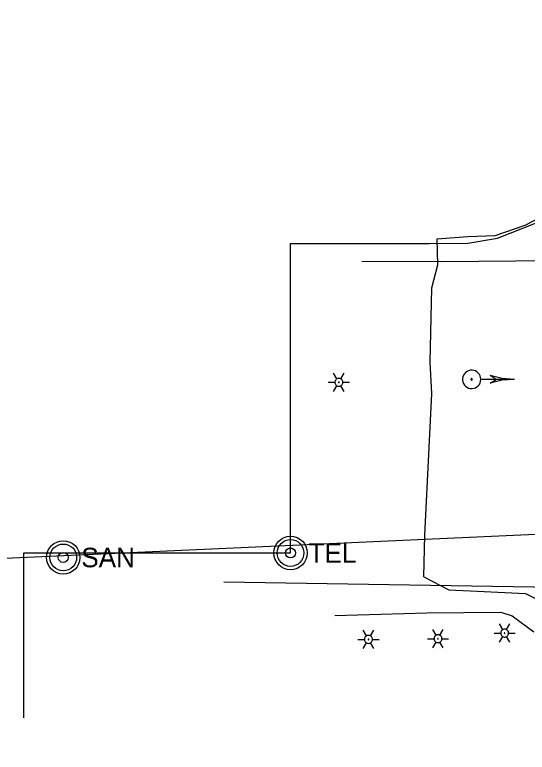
# Model space of a CAD drawing. Extents: x 596028 to 606371, y 330010 to 403088.
# Drawn here: x 601517 to 601701.1, y 402135.2 to 402400 of the extents above; entities that cross this region are included whole.
import ezdxf

# ---------------------------------------------------------------- set-up
doc = ezdxf.new("R2010")
doc.units = 0
for name, color, linetype in [('E_LTG', 7, 'Continuous'), ('E_SIG', 7, 'Continuous'), ('E_UTL_E_UG', 7, 'Continuous'), ('E_UTL_G_UG', 7, 'Continuous'), ('E_UTL_SAN_MH', 7, 'Continuous'), ('E_UTL_T_MH', 7, 'Continuous'), ('E_UTL_T_UG', 7, 'Continuous'), ('E_UTL_TV_UG', 7, 'Continuous'), ('E_UTL_W_UG', 7, 'Continuous')]:
    doc.layers.add(name, color=color, linetype=linetype)

msp = doc.modelspace()

# ---------------------------------------------------------------- linework, layer by layer
at = {"layer": 'E_LTG'}
for points in [[(601632.69, 402269.27), (601631.5, 402271.33)], [(601634.12, 402269.27), (601635.31, 402271.33)], [(601629.59, 402268.03), (601631.98, 402268.03)], [(601634.83, 402268.03), (601634.81, 402268.3), (601634.73, 402268.56), (601634.61, 402268.81), (601634.44, 402269.02), (601634.23, 402269.2), (601634, 402269.33), (601633.74, 402269.42), (601633.47, 402269.46), (601633.2, 402269.45), (601632.94, 402269.38), (601632.69, 402269.27), (601632.47, 402269.11), (601632.28, 402268.92), (601632.14, 402268.69), (601632.03, 402268.44), (601631.98, 402268.17), (601631.98, 402267.9), (601632.03, 402267.63), (601632.14, 402267.38), (601632.28, 402267.15), (601632.47, 402266.95), (601632.69, 402266.8), (601632.94, 402266.68), (601633.2, 402266.62), (601633.47, 402266.61), (601633.74, 402266.64), (601634, 402266.73), (601634.23, 402266.87), (601634.44, 402267.05), (601634.61, 402267.26), (601634.73, 402267.5), (601634.81, 402267.76), (601634.83, 402268.03)], [(601634.83, 402268.03), (601634.81, 402268.3), (601634.73, 402268.56), (601634.61, 402268.81), (601634.44, 402269.02), (601634.23, 402269.2), (601634, 402269.33), (601633.74, 402269.42), (601633.47, 402269.46), (601633.2, 402269.45), (601632.94, 402269.38), (601632.69, 402269.27), (601632.47, 402269.11), (601632.28, 402268.92), (601632.14, 402268.69), (601632.03, 402268.44), (601631.98, 402268.17), (601631.98, 402267.9), (601632.03, 402267.63), (601632.14, 402267.38), (601632.28, 402267.15), (601632.47, 402266.95), (601632.69, 402266.8), (601632.94, 402266.68), (601633.2, 402266.62), (601633.47, 402266.61), (601633.74, 402266.64), (601634, 402266.73), (601634.23, 402266.87), (601634.44, 402267.05), (601634.61, 402267.26), (601634.73, 402267.5), (601634.81, 402267.76), (601634.83, 402268.03)], [(601634.83, 402268.03), (601634.81, 402268.3), (601634.73, 402268.56), (601634.61, 402268.81), (601634.44, 402269.02), (601634.23, 402269.2), (601634, 402269.33), (601633.74, 402269.42), (601633.47, 402269.46), (601633.2, 402269.45), (601632.94, 402269.38), (601632.69, 402269.27), (601632.47, 402269.11), (601632.28, 402268.92), (601632.14, 402268.69), (601632.03, 402268.44), (601631.98, 402268.17), (601631.98, 402267.9), (601632.03, 402267.63), (601632.14, 402267.38), (601632.28, 402267.15), (601632.47, 402266.95), (601632.69, 402266.8), (601632.94, 402266.68), (601633.2, 402266.62), (601633.47, 402266.61), (601633.74, 402266.64), (601634, 402266.73), (601634.23, 402266.87), (601634.44, 402267.05), (601634.61, 402267.26), (601634.73, 402267.5), (601634.81, 402267.76), (601634.83, 402268.03)], [(601633.52, 402268.03), (601633.52, 402268.06), (601633.52, 402268.08), (601633.51, 402268.1), (601633.49, 402268.12), (601633.47, 402268.13), (601633.45, 402268.14), (601633.43, 402268.15), (601633.41, 402268.15), (601633.39, 402268.15), (601633.37, 402268.15), (601633.35, 402268.14), (601633.33, 402268.12), (601633.31, 402268.11), (601633.3, 402268.09), (601633.29, 402268.07), (601633.29, 402268.04), (601633.29, 402268.02), (601633.29, 402268), (601633.3, 402267.98), (601633.31, 402267.96), (601633.33, 402267.94), (601633.35, 402267.93), (601633.37, 402267.92), (601633.39, 402267.92), (601633.41, 402267.91), (601633.43, 402267.92), (601633.45, 402267.93), (601633.47, 402267.94), (601633.49, 402267.95), (601633.51, 402267.97), (601633.52, 402267.99), (601633.52, 402268.01), (601633.52, 402268.03)], [(601634.83, 402268.03), (601637.22, 402268.03)], [(601631.5, 402264.73), (601632.69, 402266.8)], [(601635.31, 402264.73), (601634.12, 402266.8)], [(601692.23, 402179.24), (601691.04, 402181.3)], [(601693.66, 402179.24), (601694.85, 402181.3)], [(601643.32, 402176.98), (601642.13, 402179.04)], [(601644.75, 402176.98), (601645.94, 402179.04)], [(601668.29, 402177.22), (601667.09, 402179.28)], [(601669.71, 402177.22), (601670.9, 402179.28)], [(601689.13, 402178), (601691.51, 402178)], [(601694.37, 402178), (601694.34, 402178.27), (601694.27, 402178.53), (601694.14, 402178.78), (601693.98, 402178.99), (601693.77, 402179.17), (601693.54, 402179.3), (601693.28, 402179.39), (601693.01, 402179.43), (601692.74, 402179.42), (601692.47, 402179.35), (601692.23, 402179.24), (601692.01, 402179.08), (601691.82, 402178.89), (601691.67, 402178.66), (601691.57, 402178.41), (601691.52, 402178.14), (601691.52, 402177.87), (601691.57, 402177.6), (601691.67, 402177.35), (601691.82, 402177.12), (601692.01, 402176.92), (601692.23, 402176.77), (601692.47, 402176.65), (601692.74, 402176.59), (601693.01, 402176.58), (601693.28, 402176.61), (601693.54, 402176.7), (601693.77, 402176.84), (601693.98, 402177.02), (601694.14, 402177.23), (601694.27, 402177.47), (601694.34, 402177.73), (601694.37, 402178)], [(601694.37, 402178), (601694.34, 402178.27), (601694.27, 402178.53), (601694.14, 402178.78), (601693.98, 402178.99), (601693.77, 402179.17), (601693.54, 402179.3), (601693.28, 402179.39), (601693.01, 402179.43), (601692.74, 402179.42), (601692.47, 402179.35), (601692.23, 402179.24), (601692.01, 402179.08), (601691.82, 402178.89), (601691.67, 402178.66), (601691.57, 402178.41), (601691.52, 402178.14), (601691.52, 402177.87), (601691.57, 402177.6), (601691.67, 402177.35), (601691.82, 402177.12), (601692.01, 402176.92), (601692.23, 402176.77), (601692.47, 402176.65), (601692.74, 402176.59), (601693.01, 402176.58), (601693.28, 402176.61), (601693.54, 402176.7), (601693.77, 402176.84), (601693.98, 402177.02), (601694.14, 402177.23), (601694.27, 402177.47), (601694.34, 402177.73), (601694.37, 402178)], [(601694.37, 402178), (601694.34, 402178.27), (601694.27, 402178.53), (601694.14, 402178.78), (601693.98, 402178.99), (601693.77, 402179.17), (601693.54, 402179.3), (601693.28, 402179.39), (601693.01, 402179.43), (601692.74, 402179.42), (601692.47, 402179.35), (601692.23, 402179.24), (601692.01, 402179.08), (601691.82, 402178.89), (601691.67, 402178.66), (601691.57, 402178.41), (601691.52, 402178.14), (601691.52, 402177.87), (601691.57, 402177.6), (601691.67, 402177.35), (601691.82, 402177.12), (601692.01, 402176.92), (601692.23, 402176.77), (601692.47, 402176.65), (601692.74, 402176.59), (601693.01, 402176.58), (601693.28, 402176.61), (601693.54, 402176.7), (601693.77, 402176.84), (601693.98, 402177.02), (601694.14, 402177.23), (601694.27, 402177.47), (601694.34, 402177.73), (601694.37, 402178)], [(601693.06, 402178), (601693.06, 402178.03), (601693.05, 402178.05), (601693.04, 402178.07), (601693.03, 402178.09), (601693.01, 402178.1), (601692.99, 402178.11), (601692.97, 402178.12), (601692.95, 402178.12), (601692.92, 402178.12), (601692.9, 402178.12), (601692.88, 402178.11), (601692.86, 402178.09), (601692.85, 402178.08), (601692.84, 402178.06), (601692.83, 402178.04), (601692.82, 402178.01), (601692.82, 402177.99), (601692.83, 402177.97), (601692.84, 402177.95), (601692.85, 402177.93), (601692.86, 402177.91), (601692.88, 402177.9), (601692.9, 402177.89), (601692.92, 402177.89), (601692.95, 402177.88), (601692.97, 402177.89), (601692.99, 402177.9), (601693.01, 402177.91), (601693.03, 402177.92), (601693.04, 402177.94), (601693.05, 402177.96), (601693.06, 402177.98), (601693.06, 402178)], [(601694.37, 402178), (601696.75, 402178)], [(601640.22, 402175.74), (601642.6, 402175.74)], [(601645.46, 402175.74), (601645.43, 402176.01), (601645.36, 402176.27), (601645.23, 402176.51), (601645.07, 402176.73), (601644.86, 402176.9), (601644.63, 402177.04), (601644.37, 402177.13), (601644.1, 402177.17), (601643.83, 402177.16), (601643.56, 402177.09), (601643.32, 402176.98), (601643.1, 402176.82), (601642.91, 402176.62), (601642.76, 402176.4), (601642.66, 402176.14), (601642.61, 402175.88), (601642.61, 402175.6), (601642.66, 402175.34), (601642.76, 402175.09), (601642.91, 402174.86), (601643.1, 402174.66), (601643.32, 402174.5), (601643.56, 402174.39), (601643.83, 402174.33), (601644.1, 402174.31), (601644.37, 402174.35), (601644.63, 402174.44), (601644.86, 402174.58), (601645.07, 402174.75), (601645.23, 402174.97), (601645.36, 402175.21), (601645.43, 402175.47), (601645.46, 402175.74)], [(601645.46, 402175.74), (601645.43, 402176.01), (601645.36, 402176.27), (601645.23, 402176.51), (601645.07, 402176.73), (601644.86, 402176.9), (601644.63, 402177.04), (601644.37, 402177.13), (601644.1, 402177.17), (601643.83, 402177.16), (601643.56, 402177.09), (601643.32, 402176.98), (601643.1, 402176.82), (601642.91, 402176.62), (601642.76, 402176.4), (601642.66, 402176.14), (601642.61, 402175.88), (601642.61, 402175.6), (601642.66, 402175.34), (601642.76, 402175.09), (601642.91, 402174.86), (601643.1, 402174.66), (601643.32, 402174.5), (601643.56, 402174.39), (601643.83, 402174.33), (601644.1, 402174.31), (601644.37, 402174.35), (601644.63, 402174.44), (601644.86, 402174.58), (601645.07, 402174.75), (601645.23, 402174.97), (601645.36, 402175.21), (601645.43, 402175.47), (601645.46, 402175.74)], [(601645.46, 402175.74), (601645.43, 402176.01), (601645.36, 402176.27), (601645.23, 402176.51), (601645.07, 402176.73), (601644.86, 402176.9), (601644.63, 402177.04), (601644.37, 402177.13), (601644.1, 402177.17), (601643.83, 402177.16), (601643.56, 402177.09), (601643.32, 402176.98), (601643.1, 402176.82), (601642.91, 402176.62), (601642.76, 402176.4), (601642.66, 402176.14), (601642.61, 402175.88), (601642.61, 402175.6), (601642.66, 402175.34), (601642.76, 402175.09), (601642.91, 402174.86), (601643.1, 402174.66), (601643.32, 402174.5), (601643.56, 402174.39), (601643.83, 402174.33), (601644.1, 402174.31), (601644.37, 402174.35), (601644.63, 402174.44), (601644.86, 402174.58), (601645.07, 402174.75), (601645.23, 402174.97), (601645.36, 402175.21), (601645.43, 402175.47), (601645.46, 402175.74)], [(601644.15, 402175.74), (601644.15, 402175.76), (601644.14, 402175.78), (601644.13, 402175.81), (601644.12, 402175.82), (601644.1, 402175.84), (601644.08, 402175.85), (601644.06, 402175.86), (601644.04, 402175.86), (601644.01, 402175.86), (601643.99, 402175.85), (601643.97, 402175.84), (601643.95, 402175.83), (601643.94, 402175.81), (601643.93, 402175.8), (601643.92, 402175.77), (601643.91, 402175.75), (601643.91, 402175.73), (601643.92, 402175.71), (601643.93, 402175.69), (601643.94, 402175.67), (601643.95, 402175.65), (601643.97, 402175.64), (601643.99, 402175.63), (601644.01, 402175.62), (601644.04, 402175.62), (601644.06, 402175.62), (601644.08, 402175.63), (601644.1, 402175.64), (601644.12, 402175.66), (601644.13, 402175.68), (601644.14, 402175.7), (601644.15, 402175.72), (601644.15, 402175.74)], [(601645.46, 402175.74), (601647.84, 402175.74)], [(601665.19, 402175.98), (601667.57, 402175.98)], [(601670.43, 402175.98), (601670.4, 402176.25), (601670.33, 402176.51), (601670.2, 402176.76), (601670.03, 402176.97), (601669.83, 402177.15), (601669.59, 402177.28), (601669.34, 402177.37), (601669.07, 402177.41), (601668.8, 402177.4), (601668.53, 402177.33), (601668.29, 402177.22), (601668.06, 402177.06), (601667.88, 402176.87), (601667.73, 402176.64), (601667.63, 402176.39), (601667.58, 402176.12), (601667.58, 402175.85), (601667.63, 402175.58), (601667.73, 402175.33), (601667.88, 402175.1), (601668.06, 402174.9), (601668.29, 402174.75), (601668.53, 402174.63), (601668.8, 402174.57), (601669.07, 402174.56), (601669.34, 402174.59), (601669.59, 402174.68), (601669.83, 402174.82), (601670.03, 402175), (601670.2, 402175.21), (601670.33, 402175.45), (601670.4, 402175.71), (601670.43, 402175.98)], [(601670.43, 402175.98), (601670.4, 402176.25), (601670.33, 402176.51), (601670.2, 402176.76), (601670.03, 402176.97), (601669.83, 402177.15), (601669.59, 402177.28), (601669.34, 402177.37), (601669.07, 402177.41), (601668.8, 402177.4), (601668.53, 402177.33), (601668.29, 402177.22), (601668.06, 402177.06), (601667.88, 402176.87), (601667.73, 402176.64), (601667.63, 402176.39), (601667.58, 402176.12), (601667.58, 402175.85), (601667.63, 402175.58), (601667.73, 402175.33), (601667.88, 402175.1), (601668.06, 402174.9), (601668.29, 402174.75), (601668.53, 402174.63), (601668.8, 402174.57), (601669.07, 402174.56), (601669.34, 402174.59), (601669.59, 402174.68), (601669.83, 402174.82), (601670.03, 402175), (601670.2, 402175.21), (601670.33, 402175.45), (601670.4, 402175.71), (601670.43, 402175.98)], [(601670.43, 402175.98), (601670.4, 402176.25), (601670.33, 402176.51), (601670.2, 402176.76), (601670.03, 402176.97), (601669.83, 402177.15), (601669.59, 402177.28), (601669.34, 402177.37), (601669.07, 402177.41), (601668.8, 402177.4), (601668.53, 402177.33), (601668.29, 402177.22), (601668.06, 402177.06), (601667.88, 402176.87), (601667.73, 402176.64), (601667.63, 402176.39), (601667.58, 402176.12), (601667.58, 402175.85), (601667.63, 402175.58), (601667.73, 402175.33), (601667.88, 402175.1), (601668.06, 402174.9), (601668.29, 402174.75), (601668.53, 402174.63), (601668.8, 402174.57), (601669.07, 402174.56), (601669.34, 402174.59), (601669.59, 402174.68), (601669.83, 402174.82), (601670.03, 402175), (601670.2, 402175.21), (601670.33, 402175.45), (601670.4, 402175.71), (601670.43, 402175.98)], [(601669.12, 402175.98), (601669.12, 402176.01), (601669.11, 402176.03), (601669.1, 402176.05), (601669.09, 402176.06), (601669.07, 402176.08), (601669.05, 402176.09), (601669.03, 402176.1), (601669.01, 402176.1), (601668.98, 402176.1), (601668.96, 402176.1), (601668.94, 402176.09), (601668.92, 402176.07), (601668.91, 402176.06), (601668.89, 402176.04), (601668.89, 402176.02), (601668.88, 402175.99), (601668.88, 402175.97), (601668.89, 402175.95), (601668.89, 402175.93), (601668.91, 402175.91), (601668.92, 402175.89), (601668.94, 402175.88), (601668.96, 402175.87), (601668.98, 402175.86), (601669.01, 402175.86), (601669.03, 402175.87), (601669.05, 402175.87), (601669.07, 402175.89), (601669.09, 402175.9), (601669.1, 402175.92), (601669.11, 402175.94), (601669.12, 402175.96), (601669.12, 402175.98)], [(601670.43, 402175.98), (601672.81, 402175.98)], [(601691.04, 402174.7), (601692.23, 402176.77)], [(601694.85, 402174.7), (601693.66, 402176.77)], [(601642.13, 402172.44), (601643.32, 402174.5)], [(601645.94, 402172.44), (601644.75, 402174.5)], [(601667.09, 402172.68), (601668.29, 402174.75)], [(601670.9, 402172.68), (601669.71, 402174.75)]]:
    msp.add_lwpolyline(points, dxfattribs=at)
at = {"layer": 'E_SIG'}
for points in [[(601684.38, 402269.1), (601684.32, 402269.72), (601684.15, 402270.32), (601683.86, 402270.88), (601683.47, 402271.37), (601683, 402271.78), (601682.46, 402272.1), (601681.86, 402272.3), (601681.24, 402272.39), (601680.61, 402272.36), (601680.01, 402272.21), (601679.43, 402271.95), (601678.92, 402271.59), (601678.49, 402271.14), (601678.15, 402270.61), (601677.92, 402270.03), (601677.8, 402269.41), (601677.8, 402268.78), (601677.92, 402268.17), (601678.15, 402267.58), (601678.49, 402267.06), (601678.92, 402266.6), (601679.43, 402266.24), (601680.01, 402265.98), (601680.61, 402265.83), (601681.24, 402265.8), (601681.86, 402265.89), (601682.46, 402266.09), (601683, 402266.41), (601683.47, 402266.82), (601683.86, 402267.31), (601684.15, 402267.87), (601684.32, 402268.47), (601684.38, 402269.1)], [(601681.34, 402269.1), (601681.33, 402269.14), (601681.32, 402269.19), (601681.3, 402269.23), (601681.27, 402269.27), (601681.23, 402269.3), (601681.19, 402269.33), (601681.14, 402269.34), (601681.1, 402269.35), (601681.05, 402269.35), (601681, 402269.33), (601680.96, 402269.31), (601680.92, 402269.29), (601680.89, 402269.25), (601680.86, 402269.21), (601680.84, 402269.17), (601680.83, 402269.12), (601680.83, 402269.07), (601680.84, 402269.02), (601680.86, 402268.98), (601680.89, 402268.94), (601680.92, 402268.9), (601680.96, 402268.88), (601681, 402268.86), (601681.05, 402268.85), (601681.1, 402268.84), (601681.14, 402268.85), (601681.19, 402268.87), (601681.23, 402268.89), (601681.27, 402268.92), (601681.3, 402268.96), (601681.32, 402269), (601681.33, 402269.05), (601681.34, 402269.1)], [(601696.48, 402269.09), (601684.44, 402269.09)], [(601696.48, 402269.1), (601692.03, 402269.44), (601687.68, 402270.47)], [(601696.48, 402269.1), (601692.03, 402268.75), (601687.68, 402267.72)], [(601689.89, 402269.09), (601687.69, 402270.47)], [(601687.69, 402267.72), (601689.89, 402269.09)]]:
    msp.add_lwpolyline(points, dxfattribs=at)
at = {"layer": 'E_UTL_E_UG'}
for points in [[(601663.93, 402198.26), (601664.28, 402213.15), (601666.81, 402264.01), (601666.22, 402275.31), (601666.76, 402301.93), (601668.9, 402310.17), (601668.65, 402319.53), (601679.73, 402320.34), (601689.59, 402320.78), (601700.26, 402324.41), (601706.57, 402327.69)], [(601663.93, 402198.26), (601672.95, 402193.55), (601685.56, 402192.98), (601700.42, 402192.23), (601720.92, 402181.98), (601726.98, 402177.88), (601737.54, 402171.61), (601744.25, 402160.8), (601751.05, 402142.39), (601751.68, 402135.41), (601753.74, 402135.23)], [(601632.01, 402184.35), (601665.03, 402185.29), (601691.53, 402185.55), (601695.66, 402184.19), (601703.39, 402178.47)]]:
    msp.add_lwpolyline(points, dxfattribs=at)
at = {"layer": 'E_UTL_G_UG'}
msp.add_lwpolyline([(601641.62, 402311.48), (601670.26, 402311.35), (601710.42, 402311.71), (601756.18, 402313.53), (601813.19, 402313.84), (601848.38, 402311.78), (601901.35, 402312.8), (601945.85, 402312.87), (601970.76, 402313.61)], dxfattribs=at)
at = {"layer": 'E_UTL_SAN_MH'}
for radius in [6, 4.8, 1.8]:
    msp.add_circle((601534.44, 402205.17), radius, dxfattribs=at)
at = {"layer": 'E_UTL_T_MH'}
for radius in [6, 4.8, 1.8]:
    msp.add_circle((601616.05, 402206.77), radius, dxfattribs=at)
at = {"layer": 'E_UTL_T_UG'}
msp.add_lwpolyline([(601592.06, 402196.35), (601725.69, 402194.26), (602202.96, 402210.35)], dxfattribs=at)
at = {"layer": 'E_UTL_TV_UG'}
for points in [[(601616.05, 402317.9), (601665.84, 402317.9), (601679.72, 402317.99), (601690.36, 402319.77), (601704.01, 402325.14), (601715.03, 402328.76), (601734.58, 402344.85), (601744.26, 402357.41), (601744.6, 402377.69), (601744.82, 402398.71), (601742, 402454.97), (601740.26, 402491.54), (601739.06, 402521.88), (601738.49, 402542.77), (601737.15, 402571.35), (601728.06, 402572.05), (601726.73, 402572.48)], [(601520.23, 402147.55), (601520.23, 402206.77), (601616.05, 402206.77), (601616.05, 402317.9)]]:
    msp.add_lwpolyline(points, dxfattribs=at)
at = {"layer": 'E_UTL_W_UG'}
msp.add_lwpolyline([(601457.75, 402202.44), (601825.88, 402219.07)], dxfattribs=at)

# ---------------------------------------------------------------- texts
at = {"layer": 'E_UTL_SAN_MH'}
msp.add_text('SAN', height=6.998, dxfattribs=at).set_placement((601540.92, 402201.64))
at = {"layer": 'E_UTL_T_MH'}
msp.add_text('TEL', height=6.998, dxfattribs=at).set_placement((601622.53, 402203.23))

doc.saveas('drawing.dxf')
